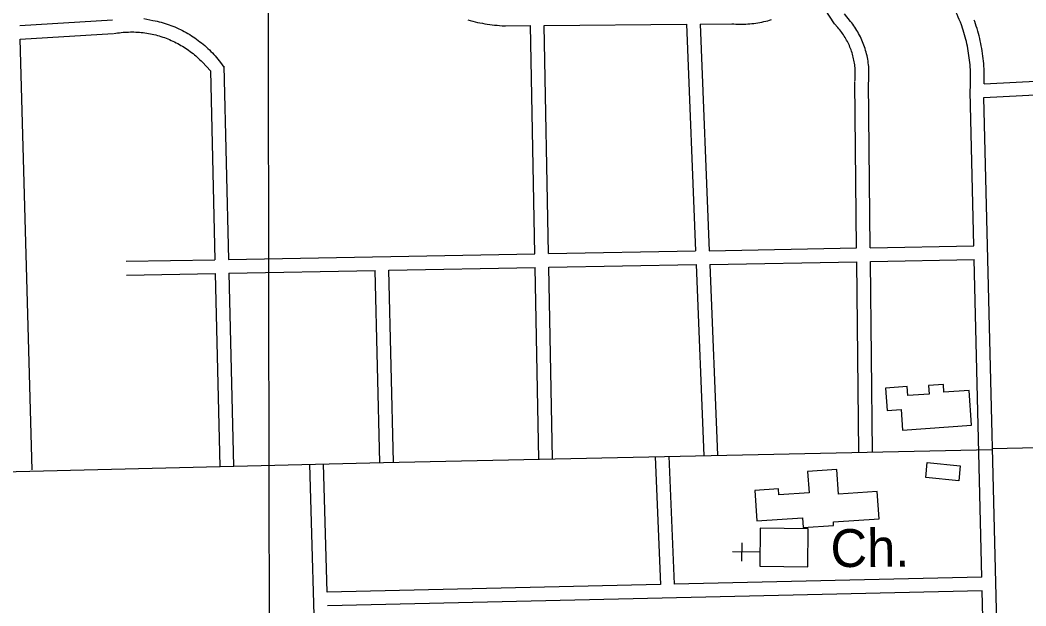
# Model space of a CAD drawing. Extents: x 3313447 to 3351316, y 703786 to 729172.
# Drawn here: x 3343281 to 3345483, y 724668 to 725952 of the extents above; entities that cross this region are included whole.
import ezdxf

# ---------------------------------------------------------------- set-up
doc = ezdxf.new("R2010")
doc.units = 0
for name, color, linetype in [('V-BLDG-OTLN', 7, 'Continuous'), ('V-GRID-MAJR', 7, 'Continuous'), ('V-ROAD-CNTR', 7, 'Continuous'), ('V-SITE-OTLN', 7, 'Continuous'), ('V-SITE-OTLN-IDEN', 7, 'Continuous')]:
    doc.layers.add(name, color=color, linetype=linetype)

msp = doc.modelspace()

# ---------------------------------------------------------------- linework, layer by layer
at = {"layer": 'V-BLDG-OTLN'}
for points in [[(3345213.3020000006, 725053.5869999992), (3345364.5240000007, 725064.3489999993), (3345359.1100000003, 725140.4229999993), (3345303.9620000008, 725136.4979999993), (3345302.7530000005, 725153.4819999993), (3345270.4100000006, 725151.1799999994), (3345271.7250000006, 725132.7029999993), (3345224.7280000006, 725129.3579999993), (3345223.3130000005, 725149.2349999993), (3345176.1960000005, 725145.8809999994), (3345179.7230000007, 725096.3319999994), (3345210.1050000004, 725098.4949999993)], [(3345008.6420000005, 724916.4819999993), (3344942.8210000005, 724911.9819999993), (3344941.9340000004, 724924.9599999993), (3344889.6920000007, 724921.3889999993), (3344894.249000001, 724854.7159999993), (3344994.1790000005, 724861.5459999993), (3344995.6490000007, 724840.0419999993), (3345062.5290000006, 724844.6139999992), (3345061.9860000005, 724852.5529999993), (3345162.1160000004, 724859.4019999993), (3345158.0510000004, 724918.8319999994), (3345073.1930000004, 724913.0279999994), (3345069.4840000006, 724967.2579999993), (3345005.4690000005, 724962.8799999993)], [(3345267.4960000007, 724982.6239999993), (3345339.6770000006, 724975.1739999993), (3345336.3210000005, 724942.6569999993), (3345264.1400000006, 724950.1059999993)], [(3345006.9490000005, 724837.3939999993), (3344901.786000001, 724838.7579999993), (3344900.7080000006, 724755.6789999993), (3345005.8710000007, 724754.3149999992)]]:
    msp.add_lwpolyline(points, close=True, dxfattribs=at)
at = {"layer": 'V-GRID-MAJR'}
msp.add_spline([(3343843.4620000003, 715263.921), (3343832.882, 721325.582), (3343822.302, 727387.272), (3343822.299, 727389.18)], degree=3, dxfattribs=at)
at = {"layer": 'V-ROAD-CNTR'}
for points in [[(3345342.359277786, 725941.4290901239), (3345340.05728239, 725947.2800784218), (3345337.7162870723, 725953.0140669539), (3345335.3032918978, 725958.7190555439), (3345332.8192968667, 725964.3950441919), (3345330.2653019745, 725970.037032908), (3345327.6403072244, 725975.6480216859), (3345324.9443126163, 725981.225010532), (3345322.1803181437, 725986.7669994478), (3345319.346323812, 725992.274988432), (3345316.4423296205, 725997.7479774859), (3345313.47233556, 726003.1819666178), (3345310.43234164, 726008.5779558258), (3345307.3253478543, 726013.936945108), (3345304.1513542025, 726019.2579344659), (3345300.911360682, 726024.536923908), (3345297.6063672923, 726029.7749134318), (3345294.2293740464, 726034.978903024), (3345291.493379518, 726039.0948947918)], [(3345064.386833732, 725943.8660852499), (3345023.7559149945, 726007.691957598)], [(3345138.860684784, 725814.387344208), (3345139.2336840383, 725818.2113365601), (3345139.535683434, 725822.2063285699), (3345139.749683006, 725826.20632057), (3345139.8776827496, 725830.2093125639), (3345139.91768267, 725834.212304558), (3345139.871682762, 725838.21629655), (3345139.7376830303, 725842.222288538), (3345139.5166834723, 725846.2192805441), (3345139.209684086, 725850.212272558), (3345138.815684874, 725854.1992645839), (3345138.334685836, 725858.1752566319), (3345137.7676869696, 725862.1402487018), (3345137.1136882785, 725866.0912407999), (3345136.3746897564, 725870.0272329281), (3345135.5506914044, 725873.945225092), (3345134.6416932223, 725877.8482172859), (3345133.6466952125, 725881.7282095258), (3345132.5696973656, 725885.5832018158), (3345131.4076996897, 725889.4181941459), (3345130.1617021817, 725893.225186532), (3345128.835704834, 725897.002178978), (3345127.426707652, 725900.7511714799), (3345125.935710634, 725904.4691640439), (3345124.3647137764, 725908.1531566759), (3345122.714717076, 725911.803149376), (3345120.9847205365, 725915.414142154), (3345119.1777241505, 725918.9891350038), (3345117.291727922, 725922.522127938), (3345115.331731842, 725926.0131209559), (3345113.293735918, 725929.4651140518), (3345111.181740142, 725932.8691072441), (3345108.9977445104, 725936.2231005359), (3345106.7407490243, 725939.53109392), (3345104.4117536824, 725942.7910873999), (3345102.01275848, 725945.9970809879), (3345099.5457634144, 725949.1510746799), (3345086.221790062, 725965.4320421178)], [(3343280.4814015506, 725940.123092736), (3343482.856996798, 725952.2620684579)], [(3343551.6978591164, 725955.2270625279), (3343571.83081885, 725951.4900700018), (3343576.303809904, 725950.573071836), (3343580.757800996, 725949.5730738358), (3343585.1927921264, 725948.491076), (3343589.6057833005, 725947.325078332), (3343593.996774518, 725946.0780808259), (3343598.366765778, 725944.7480834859), (3343602.7077570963, 725943.33608631), (3343607.0207484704, 725941.8450892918), (3343611.306739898, 725940.274092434), (3343615.562731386, 725938.622095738), (3343619.786722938, 725936.8910992), (3343623.977714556, 725935.0821028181), (3343628.133706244, 725933.1951065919), (3343632.253698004, 725931.2311105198), (3343636.3386898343, 725929.189114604), (3343640.382681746, 725927.0721188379), (3343644.387673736, 725924.8801232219), (3343648.349665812, 725922.614127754), (3343652.27065797, 725920.2731324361), (3343656.144650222, 725917.86113726), (3343659.974642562, 725915.37614223), (3343663.7576349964, 725912.8201473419), (3343667.49062753, 725910.1941525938), (3343671.17562016, 725907.499157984), (3343674.8086128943, 725904.735163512), (3343678.39060573, 725901.9051691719), (3343681.917598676, 725899.007174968), (3343685.3905917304, 725896.0461808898), (3343688.808584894, 725893.0181869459), (3343692.168578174, 725889.928193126), (3343695.4705715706, 725886.7751994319), (3343698.713565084, 725883.5612058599), (3343701.894558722, 725880.289212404), (3343705.0145524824, 725876.95621907), (3343708.0715463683, 725873.5662258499), (3343711.06554038, 725870.1202327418), (3343713.99553452, 725866.617239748), (3343716.8575287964, 725863.0612468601), (3343719.6525232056, 725859.4542540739), (3343727.3315078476, 725849.1562746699)], [(3344261.587439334, 725952.348068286), (3344266.81442888, 725950.918071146), (3344272.062418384, 725949.569073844), (3344277.333407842, 725948.3000763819), (3344282.6213972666, 725947.1130787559), (3344287.927386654, 725946.0070809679), (3344293.250376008, 725944.9840830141), (3344298.5863653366, 725944.042084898), (3344303.93935463, 725943.1830866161), (3344309.3033439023, 725942.407088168), (3344314.677333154, 725941.7140895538), (3344320.0623223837, 725941.103090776), (3344325.458311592, 725940.575091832), (3344330.861300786, 725940.1310927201), (3344336.2682899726, 725939.7710934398), (3344341.6352792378, 725939.495093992), (3344342.925276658, 725939.4410941)], [(3344343.687275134, 725939.4290941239), (3344398.8401648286, 725939.9260931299)], [(3344408.3041459, 725439.8060933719), (3344398.8411648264, 725939.9260931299)], [(3344428.840104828, 725940.197092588), (3344740.071482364, 725943.0060869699)], [(3344438.29908591, 725440.353092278), (3344428.841104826, 725940.197092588)], [(3344740.072482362, 725943.0070869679), (3344759.939442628, 725446.2320805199)], [(3344770.0844223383, 725943.2770864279), (3344841.037280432, 725943.918085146)], [(3344770.085422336, 725943.2780864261), (3344789.941382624, 725446.7800794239)], [(3344839.711283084, 725943.9640850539), (3344843.94827461, 725943.627085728), (3344848.339265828, 725943.3620862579), (3344852.734257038, 725943.1840866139), (3344857.1312482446, 725943.0910867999), (3344861.5292394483, 725943.085086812), (3344865.927230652, 725943.1630866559), (3344870.3222218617, 725943.3280863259), (3344874.7112130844, 725943.5770858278), (3344879.0982043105, 725943.913085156), (3344883.4751955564, 725944.3340843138), (3344887.845186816, 725944.8390833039), (3344892.2031781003, 725945.4310821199), (3344896.5491694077, 725946.1070807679), (3344900.879160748, 725946.867079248), (3344905.196152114, 725947.71107756), (3344909.4961435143, 725948.640075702), (3344913.7751349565, 725949.652073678), (3344918.0351264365, 725950.747071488), (3344922.27311796, 725951.9250691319), (3344926.4871095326, 725953.1860666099)], [(3345109.0027445, 725817.2973383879), (3345109.3437438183, 725820.797331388), (3345109.595743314, 725824.1383247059), (3345109.775742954, 725827.4863180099), (3345109.881742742, 725830.8373113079), (3345109.915742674, 725834.1923045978), (3345109.87774275, 725837.544297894), (3345109.7657429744, 725840.892291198), (3345109.5807433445, 725844.2412844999), (3345109.3237438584, 725847.5862778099), (3345108.993744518, 725850.9212711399), (3345108.5907453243, 725854.2492644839), (3345108.115746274, 725857.5682578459), (3345107.569747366, 725860.875251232), (3345106.950748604, 725864.1712446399), (3345106.260749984, 725867.453238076), (3345105.499751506, 725870.71623155), (3345104.666753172, 725873.964225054), (3345103.7637549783, 725877.195218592), (3345102.791756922, 725880.402212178), (3345101.7497590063, 725883.5892058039), (3345100.63776123, 725886.7541994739), (3345099.458763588, 725889.8911931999), (3345098.211766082, 725893.003186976), (3345096.896768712, 725896.0871808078), (3345095.514771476, 725899.1411747), (3345094.066774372, 725902.1661686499), (3345092.553777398, 725905.157162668), (3345090.975780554, 725908.11615675), (3345089.3337838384, 725911.0411509), (3345087.6297872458, 725913.9251451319), (3345085.861790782, 725916.773139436), (3345084.0317944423, 725919.5851338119), (3345082.1427982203, 725922.3551282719), (3345080.1938021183, 725925.0811228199), (3345078.1848061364, 725927.7671174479), (3345076.1178102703, 725930.409112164), (3345073.996814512, 725933.003106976), (3345071.818818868, 725935.5491018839), (3345064.3888337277, 725943.864085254)], [(3345361.211240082, 725795.6573816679), (3345361.9282386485, 725807.84635729), (3345362.1542381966, 725812.984347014), (3345362.303237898, 725818.1273367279), (3345362.376237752, 725823.2693264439), (3345362.3712377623, 725828.4133161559), (3345362.291237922, 725833.5573058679), (3345362.1332382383, 725838.6982955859), (3345361.900238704, 725843.8352853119), (3345361.5882393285, 725848.9702750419), (3345361.2022401, 725854.100264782), (3345360.738241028, 725859.2222545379), (3345360.199242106, 725864.337244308), (3345359.58224334, 725869.4432340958), (3345358.8912447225, 725874.5392239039), (3345358.1222462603, 725879.625213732), (3345357.2782479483, 725884.7002035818), (3345356.3592497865, 725889.7601934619), (3345355.365251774, 725894.807183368), (3345354.295253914, 725899.8391733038), (3345353.151256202, 725904.8541632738), (3345351.9322586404, 725909.8501532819), (3345350.6382612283, 725914.8271433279), (3345349.2712639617, 725919.78613341), (3345347.829266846, 725924.7251235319), (3345346.315269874, 725929.6401137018), (3345344.72727305, 725934.5321039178), (3345343.05727639, 725939.4270941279), (3345342.1752781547, 725941.9200891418)], [(3345392.2231780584, 725812.230348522), (3345392.376177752, 725823.07132684), (3345392.3711777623, 725828.66131566), (3345392.283177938, 725834.2513044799), (3345392.113178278, 725839.8382933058), (3345391.8581787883, 725845.4252821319), (3345391.5201794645, 725851.004270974), (3345391.100180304, 725856.5782598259), (3345390.596181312, 725862.1482486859), (3345390.009182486, 725867.7072375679), (3345389.3401838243, 725873.2592264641), (3345388.5871853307, 725878.7992153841), (3345387.752187, 725884.3272043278), (3345386.8361888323, 725889.8401933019), (3345385.83719083, 725895.342182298), (3345384.755192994, 725900.8271713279), (3345383.5931953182, 725906.2951603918), (3345382.3491978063, 725911.7461494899), (3345381.024200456, 725917.1781386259), (3345379.618203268, 725922.589127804), (3345378.1312062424, 725927.9781170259), (3345376.565209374, 725933.345106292), (3345374.919212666, 725938.6880956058), (3345373.193216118, 725944.00608497), (3345371.3972197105, 725949.27107444), (3345370.459221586, 725951.924069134)], [(3343281.312399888, 725910.1191527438), (3343484.652993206, 725922.31612835)], [(3343486.3109898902, 725922.508127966), (3343490.393981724, 725923.2141265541), (3343494.353973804, 725923.823125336), (3343498.322965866, 725924.3581242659), (3343502.301957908, 725924.8181233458), (3343506.2889499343, 725925.2041225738), (3343510.2809419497, 725925.5171219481), (3343514.2769339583, 725925.7531214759), (3343518.28092595, 725925.91612115), (3343522.282917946, 725926.003120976), (3343526.287909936, 725926.01612095), (3343530.293901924, 725925.9541210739), (3343534.29589392, 725925.8171213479), (3343538.294885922, 725925.6061217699), (3343542.289877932, 725925.3201223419), (3343546.277869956, 725924.9601230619), (3343550.2598619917, 725924.5251239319), (3343554.2318540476, 725924.0161249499), (3343558.193846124, 725923.432126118), (3343562.1448382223, 725922.7751274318), (3343566.082830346, 725922.0441288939), (3343570.0058225, 725921.2411304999), (3343573.913814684, 725920.3631322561), (3343577.804806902, 725919.413134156), (3343581.6757991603, 725918.3911361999), (3343585.528791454, 725917.2961383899), (3343589.3587837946, 725916.130140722), (3343593.1677761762, 725914.892143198), (3343596.9547686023, 725913.5831458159), (3343600.714761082, 725912.2041485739), (3343604.4467536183, 725910.75615147), (3343608.152746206, 725909.2371545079), (3343611.829738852, 725907.6501576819), (3343615.477731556, 725905.993160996), (3343619.0937243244, 725904.27116444), (3343622.6747171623, 725902.48116802), (3343626.222710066, 725900.6241717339), (3343629.7357030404, 725898.700175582), (3343633.211696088, 725896.712179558), (3343636.65068921, 725894.6591836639), (3343640.05068241, 725892.5411878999), (3343643.41067569, 725890.3621922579), (3343646.727669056, 725888.1201967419), (3343650.0046625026, 725885.81620135), (3343653.2376560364, 725883.4512060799), (3343656.424649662, 725881.027210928), (3343659.566643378, 725878.5432158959), (3343662.661637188, 725876.00122098), (3343665.708631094, 725873.402226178), (3343668.7066250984, 725870.7462314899), (3343671.654619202, 725868.0362369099), (3343674.55061341, 725865.27124244), (3343677.3956077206, 725862.45124808), (3343680.186602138, 725859.579253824), (3343697.51556748, 725841.0792908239)], [(3343307.467347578, 724966.2250405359), (3343281.3133998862, 725910.118152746)], [(3343727.2935079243, 725850.718271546), (3343737.4424876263, 725427.5471178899)], [(3345392.386177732, 725812.2393485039), (3346080.103802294, 725848.4562760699)], [(3343697.51556748, 725841.0792908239), (3343707.447547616, 725426.999118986)], [(3345112.701737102, 725452.6760676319), (3345108.9327446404, 725815.6863416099)], [(3345142.69767711, 725453.225066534), (3345138.930684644, 725815.998340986)], [(3345391.550179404, 725782.154408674), (3346081.681799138, 725818.4983359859)], [(3345369.488223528, 725457.3680582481), (3345361.211240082, 725795.65138168)], [(3345428.391105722, 724276.401420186), (3345391.550179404, 725782.154408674)], [(3344789.941382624, 725446.7800794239), (3345112.701737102, 725452.6770676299)], [(3345142.696677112, 725453.226066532), (3345369.4872235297, 725457.370058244)], [(3343737.4424876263, 725427.5471178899), (3344408.3041459, 725439.8060933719)], [(3344438.29908591, 725440.3540922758), (3344759.939442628, 725446.2310805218)], [(3345143.00767649, 725423.2261265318), (3345370.221222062, 725427.3781182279)], [(3345387.2531879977, 724731.254510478), (3345370.221222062, 725427.3771182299)], [(3343513.1529362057, 725423.4481260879), (3343707.447547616, 725426.999118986)], [(3344088.4907855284, 725403.9571650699), (3344408.872144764, 725409.811153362)], [(3344416.8131288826, 724990.1429926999), (3344408.872144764, 725409.811153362)], [(3344438.867084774, 725410.359152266), (3344761.1384402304, 725416.2481404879)], [(3344446.8070688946, 724990.7109915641), (3344438.867084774, 725410.359152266)], [(3344761.1384402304, 725416.249140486), (3344777.88340674, 724997.5559778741)], [(3344791.140380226, 725416.796139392), (3345113.0127364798, 725422.6781276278)], [(3344791.140380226, 725416.79713939), (3344807.8593467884, 724998.753975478)], [(3345117.34772781, 725005.2659624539), (3345113.013736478, 725422.6781276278)], [(3345147.3456678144, 725005.57796183), (3345143.0096764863, 725423.2261265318)], [(3343513.70093511, 725393.454186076), (3343708.166546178, 725397.0071789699)], [(3343708.166546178, 725397.008178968), (3343718.309525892, 724974.095024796)], [(3343738.161486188, 725397.5551778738), (3344058.495845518, 725403.4091661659)], [(3343738.1624861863, 725397.556177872), (3343748.301465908, 724974.815023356)], [(3344068.3898257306, 724982.6160077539), (3344058.4968455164, 725403.408166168)], [(3344098.381765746, 724983.322006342), (3344088.4917855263, 725403.9561650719)], [(3345409.414143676, 725013.3359463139), (3346372.5922173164, 725034.35790427), (3346454.9760525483, 725068.6738356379)], [(3334347.388267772, 724551.4888700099), (3334699.005564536, 724588.1367967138), (3334907.376147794, 724606.4637600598), (3335212.3455378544, 724637.6236977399), (3335626.647709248, 724673.5466258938), (3335748.4134657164, 724684.9366031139), (3336428.6131053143, 724711.5285499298), (3336991.55897942, 724736.2095005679), (3337539.47788358, 724751.546469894), (3338244.185474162, 724782.9704070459), (3339033.1228962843, 724816.522339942), (3339764.0814343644, 724841.730289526), (3340457.535047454, 724867.8162373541), (3341305.031352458, 724902.4431680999), (3341963.8450348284, 724931.641109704), (3342675.641611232, 724948.6750756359), (3344076.7278090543, 724982.826007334), (3345409.456143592, 725011.35295028)], [(3344671.826618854, 724995.27298244), (3344683.26359598, 724715.1465426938)], [(3344701.8025589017, 724996.4969799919), (3344713.260535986, 724715.8335413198)], [(3343929.23010405, 724495.4469820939), (3343915.4891315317, 724978.835015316)], [(3343953.472055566, 724698.4465760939), (3343945.4770715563, 724979.687013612)], [(3345387.254187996, 724731.254510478), (3344713.260535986, 724715.832541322)], [(3344683.264595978, 724715.1465426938), (3343953.472055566, 724698.447576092)], [(3345387.98718653, 724701.2635704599), (3343954.324053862, 724668.4596360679)], [(3345398.03216644, 724290.6603916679), (3345387.98718653, 724701.2635704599)]]:
    msp.add_lwpolyline(points, dxfattribs=at)
for radius in [233771.84004358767, 233730.07299935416]:
    msp.add_arc((3147069.4119629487, 603067.9202968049), radius, 31.660464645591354, 31.958722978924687, dxfattribs=at)
at = {"layer": 'V-SITE-OTLN'}
for p, q in [((3344861.3630000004, 724806.4319999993), (3344860.8440000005, 724766.4349999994)), ((3344901.1000000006, 724785.9139999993), (3344841.1050000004, 724786.6929999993))]:
    msp.add_line(p, q, dxfattribs=at)

# ---------------------------------------------------------------- texts
at = {"layer": 'V-SITE-OTLN-IDEN'}
msp.add_text('Ch.', height=82.99983200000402, rotation=0.3994610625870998, dxfattribs=at).set_placement((3345055.841850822, 724753.3444662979))

doc.saveas('drawing.dxf')
